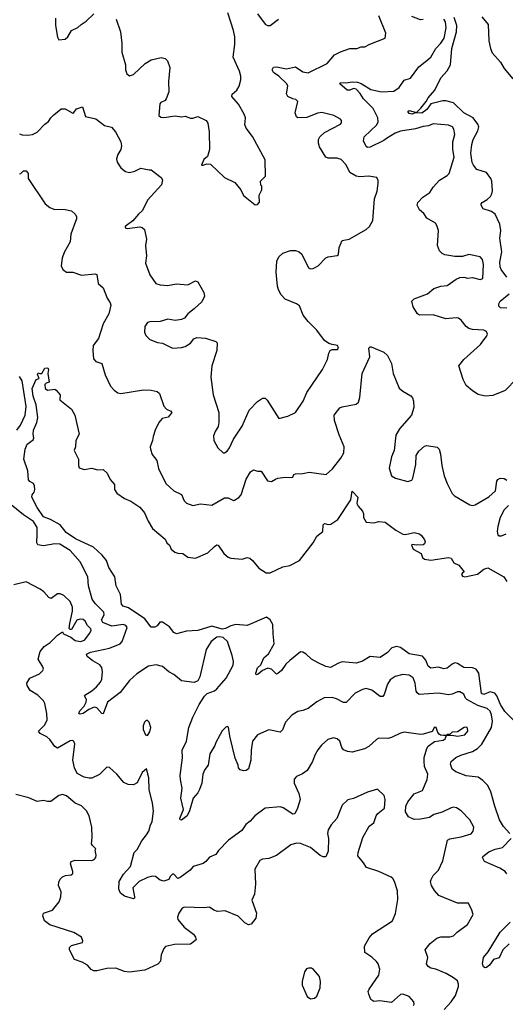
# Model space of a CAD drawing. Extents: x 2133461 to 2293071, y 753526 to 916327.
# Tile 321 of 459: x 2208096 to 2211934, y 891635 to 899422. Entities that reach past the tile are written whole.
import ezdxf

# ---------------------------------------------------------------- set-up
doc = ezdxf.new("R2010")
doc.units = 0

msp = doc.modelspace()

# ---------------------------------------------------------------- linework, layer by layer
at = {"layer": '0CON10XD'}
for points in [[(2208378, 899435), (2208380, 899375), (2208393.9, 899283.9), (2208405, 899262.5), (2208455, 899267.5), (2208476.7, 899285), (2208504.4, 899335.6), (2208555, 899358.8), (2208581.2, 899385), (2208621.1, 899408.9), (2208683.2, 899466.8)], [(2208858.8, 899425), (2208892.9, 899325), (2208904, 899236), (2208902, 899165), (2208933.3, 899065), (2208933.3, 899025), (2208943.9, 898993.9), (2208965, 898977.5), (2208995, 898988.8), (2209087.5, 899075), (2209135, 899105.6), (2209215, 899122), (2209245, 899116), (2209265, 899097.5), (2209282.5, 899045), (2209272.7, 898932.7), (2209275, 898852.5), (2209253.8, 898795), (2209245, 898783.8), (2209212.1, 898767.9), (2209204.2, 898755.8), (2209196.7, 898665), (2209211.4, 898651.4), (2209235, 898647.5), (2209325, 898661.4), (2209375, 898654.2), (2209405, 898658), (2209445, 898643.8), (2209465, 898643.3), (2209505, 898656), (2209568.8, 898625), (2209582.3, 898602.3), (2209593.9, 898533.9), (2209595.9, 898394.1), (2209580.7, 898339.3), (2209552.5, 898315), (2209531.7, 898271.7), (2209545, 898270), (2209575, 898282.5), (2209605, 898280), (2209713.8, 898173.8), (2209797.5, 898135), (2209843.3, 898075), (2209865, 898032.5), (2209958.3, 897958.3), (2209975, 897960), (2209991.7, 897978.3), (2209990, 898035), (2210010, 898075), (2210010, 898105), (2210003, 898113), (2210000, 898145), (2210040, 898185), (2210037, 898313), (2209935, 898497.5), (2209886.2, 898565), (2209876.4, 898593.6), (2209878.8, 898615), (2209880, 898645), (2209870, 898675), (2209825, 898753.3), (2209773.8, 898815), (2209776.2, 898833.8), (2209813.3, 898865), (2209831.2, 898895), (2209844, 898945), (2209844, 898975), (2209834.3, 899014.3), (2209784.1, 899124.1), (2209797.3, 899225), (2209796.8, 899286.8), (2209786.9, 899335), (2209740, 899475)], [(2209975, 899468), (2210035, 899386.7), (2210055, 899376.7), (2210075, 899376.7), (2210141.2, 899425)], [(2209473.8, 897136.2), (2209424.2, 897095), (2209397.4, 897062.6), (2209375, 897050), (2209325, 897042.5), (2209266.1, 897053.9), (2209205, 897034), (2209125, 897032), (2209105, 897026), (2209083.8, 896995), (2209081.7, 896951.7), (2209093.8, 896925), (2209125, 896892.5), (2209185, 896870), (2209223.9, 896863.9), (2209305, 896823.3), (2209375, 896829.2), (2209405, 896838.1), (2209445.4, 896864.6), (2209472.6, 896897.4), (2209495, 896907.1), (2209564.2, 896904.2), (2209645.7, 896875.7), (2209655.8, 896865.8), (2209654, 896805), (2209615.8, 896685), (2209608, 896595), (2209624, 896455), (2209669.2, 896315), (2209670.8, 896235), (2209664, 896205), (2209640, 896165), (2209628.6, 896131.4), (2209630.8, 896095), (2209661.2, 896035), (2209705, 895996.7), (2209715, 895996.2), (2209735, 896008.8), (2209755, 896036), (2209786, 896104), (2209854, 896206), (2209910.5, 896335), (2209975, 896402.9), (2210015, 896428), (2210035, 896428), (2210051.7, 896411.7), (2210145, 896267.5), (2210215, 896285.8), (2210276.7, 896315), (2210335.8, 896405), (2210365, 896473.3), (2210488.1, 896655), (2210530, 896735), (2210538.8, 896785), (2210550, 896805), (2210565, 896813.3), (2210607, 896813), (2210617, 896823), (2210607.5, 896845), (2210565, 896853.3), (2210540.3, 896860.3), (2210505, 896884.2), (2210445, 896965.6), (2210376.7, 897035), (2210336, 897086), (2210307.8, 897157.8), (2210285, 897174.2), (2210195, 897211.4), (2210163.1, 897245), (2210140.6, 897285), (2210133.6, 897315), (2210123.6, 897426.4), (2210128.7, 897511.3), (2210144.6, 897545.4), (2210175, 897574.2), (2210235.8, 897595.8), (2210275, 897595.8), (2210305.5, 897585.5), (2210325, 897566.2), (2210379.1, 897459.1), (2210395, 897450.8), (2210415, 897452.9), (2210454.2, 897475), (2210515, 897538.1), (2210535, 897546.7), (2210604.1, 897555.9), (2210615.9, 897564.1), (2210620.7, 897619.3), (2210643.9, 897676.1), (2210700, 897685), (2210835, 897763.3), (2210860, 897785), (2210887.5, 897832.5), (2210900.6, 898005), (2210922.5, 898065), (2210930, 898125), (2210929.3, 898149.3), (2210920, 898175), (2210855, 898184.3), (2210785, 898180), (2210755, 898185.5), (2210704.6, 898214.6), (2210675, 898274), (2210637.5, 898315), (2210605, 898325.6), (2210535, 898326.2), (2210515, 898333.3), (2210465.7, 898415.7), (2210457.1, 898445), (2210458.6, 898475), (2210469.2, 898495), (2210505, 898529.2), (2210632.5, 898595), (2210640, 898605), (2210640, 898625), (2210632.5, 898635), (2210580, 898665), (2210485, 898688.9), (2210448.7, 898681.3), (2210365, 898647.5), (2210295, 898646.2), (2210284.3, 898654.3), (2210274.4, 898685), (2210293.8, 898775), (2210279.7, 898789.7), (2210253.8, 898796.2), (2210214, 898815), (2210204.2, 898835.8), (2210214.4, 898895), (2210208.5, 898915), (2210145, 898975.4), (2210101.1, 899005), (2210090.8, 899025), (2210102.4, 899047.6), (2210125, 899050), (2210205, 899034), (2210275, 899049.4), (2210335, 899008.8), (2210375, 899002.5), (2210525.4, 899074.6), (2210585, 899144), (2210632, 899168), (2210705, 899192.9), (2210760, 899195), (2210795, 899207.5), (2210825, 899206.2), (2210862.1, 899227.9), (2210983.3, 899275), (2210990, 899315), (2210933.2, 899453.2)], [(2212025, 896584.3), (2211931.7, 896488.3), (2211835, 896448.6), (2211775, 896443.5), (2211718.9, 896458.9), (2211675, 896485.7), (2211625, 896529.2), (2211600.6, 896575), (2211567.5, 896685), (2211607.5, 896735), (2211737.6, 896852.4), (2211765, 896890), (2211785.8, 896915), (2211793.8, 896935), (2211785.8, 896955.8), (2211765, 896966), (2211675, 896970.9), (2211645, 896980), (2211624.4, 896995), (2211585, 897045.7), (2211565, 897061.4), (2211545, 897064.4), (2211464.3, 897055.7), (2211363.2, 897086.8), (2211255, 897084), (2211238.8, 897095), (2211205, 897150), (2211196.2, 897195), (2211212.5, 897215), (2211320, 897255), (2211370, 897295), (2211425, 897313.3), (2211475, 897320), (2211545, 897370), (2211575, 897383.3), (2211605, 897386.7), (2211635, 897378.8), (2211675, 897382.5), (2211735, 897366.7), (2211757.5, 897375), (2211762.9, 897485), (2211754.2, 897524.2), (2211735, 897546), (2211645, 897566), (2211595, 897550), (2211535, 897548.6), (2211455, 897562.2), (2211435, 897572.9), (2211412.9, 897595), (2211398.9, 897635), (2211406.9, 897755), (2211394.2, 897795), (2211381.7, 897811.7), (2211313.4, 897853.4), (2211289.7, 897889.7), (2211255, 897917.5), (2211236.7, 897955), (2211243.8, 897975), (2211283, 898017), (2211338.8, 898055), (2211365, 898096.7), (2211415, 898153.3), (2211475, 898189.2), (2211489.4, 898205), (2211531.1, 898335), (2211518.5, 898395), (2211520.6, 898455), (2211535.6, 898515), (2211526.8, 898556.8), (2211515.6, 898575.6), (2211485, 898586.9), (2211365, 898596.9), (2211328, 898582), (2211285, 898576.2), (2211225, 898557.9), (2211105, 898540), (2211062.5, 898525), (2210995, 898483.1), (2210975, 898465.8), (2210865, 898412.9), (2210845, 898412), (2210835, 898420), (2210812.9, 898462.9), (2210818, 898495), (2210919.8, 898590.2), (2210930, 898615), (2210926.9, 898645), (2210889.2, 898719.2), (2210812.9, 898795), (2210787.5, 898837.5), (2210755, 898873.3), (2210735, 898878), (2210705, 898864.3), (2210685, 898864.2), (2210627.5, 898915), (2210632.5, 898925), (2210675, 898921.9), (2210725, 898930.6), (2210765, 898928.1), (2210795, 898917.1), (2210870.9, 898870.9), (2210955, 898852.5), (2211053.6, 898856.4), (2211094.4, 898885.6), (2211135.9, 898944.1), (2211185, 898958.8), (2211250.9, 899049.1), (2211315, 899098.6), (2211344.6, 899125.4), (2211384.3, 899195), (2211425, 899236.9), (2211450.7, 899275), (2211467.3, 899357.3), (2211461.3, 899405), (2211447.9, 899425)], [(2211945.3, 897385), (2211900.7, 897445), (2211893, 897467), (2211891.7, 897505), (2211905.7, 897585), (2211890.8, 897695), (2211899.1, 897755), (2211890.9, 897805), (2211854.6, 897884.6), (2211824.6, 897904.6), (2211760, 897925), (2211742.5, 897955), (2211742.5, 897965), (2211752.5, 897975), (2211791.3, 897998.7), (2211816.2, 898023.8), (2211827.8, 898045), (2211831.7, 898068.3), (2211827.1, 898145), (2211819.4, 898165), (2211785, 898214.6), (2211708.2, 898238.2), (2211681.4, 898271.4), (2211673.4, 898293.4), (2211661.7, 898365), (2211669.1, 898435), (2211679.6, 898475), (2211717.5, 898542.5), (2211723.6, 898575), (2211716.7, 898596.7), (2211680, 898645), (2211605.7, 898685.7), (2211523.4, 898763.4), (2211465, 898780.5), (2211439.2, 898780.8), (2211345, 898757.5), (2211315, 898712.5), (2211275, 898682.9), (2211225.6, 898684.4), (2211195, 898673.4), (2211175, 898680.5), (2211163.3, 898695), (2211175, 898702.5), (2211233, 898687), (2211267.6, 898722.4), (2211309.4, 898775), (2211324.4, 898805), (2211377.1, 898865), (2211425, 898962.5), (2211475, 899018.6), (2211501.8, 899065), (2211512.6, 899195), (2211548.9, 899325), (2211552, 899375), (2211530, 899439.9)], [(2211285, 899422.2), (2211265, 899420.5), (2211195, 899446.5)], [(2211747.3, 899445), (2211798.9, 899385), (2211804.6, 899255), (2211816.1, 899195), (2211830.3, 899160.3), (2211896.2, 899086.2), (2211925.7, 899035.7), (2211993.8, 898955)], [(2208095, 898519.4), (2208115, 898511.4), (2208157.7, 898507.7), (2208197.5, 898515), (2208235, 898531.2), (2208296, 898595), (2208324.4, 898615.6), (2208340.8, 898645), (2208365, 898670), (2208425, 898718), (2208455, 898715.7), (2208515, 898683.8), (2208523.3, 898686.7), (2208545, 898716.7), (2208591.7, 898731.7), (2208617, 898657), (2208698.3, 898638.3), (2208765, 898583.8), (2208822.3, 898572.3), (2208854.2, 898535), (2208894.3, 898455), (2208901.1, 898425), (2208895.4, 898394.6), (2208872.5, 898355), (2208862.4, 898322.4), (2208865.8, 898295), (2208895, 898250), (2208932.5, 898222.5), (2208965, 898214), (2209005.5, 898224.5), (2209053, 898247), (2209120, 898235), (2209135, 898233.3), (2209214.3, 898174.3), (2209224.1, 898154.1), (2209216, 898115), (2209107.1, 897995), (2209067.7, 897912.3), (2209034.2, 897885), (2208989.5, 897830.5), (2208940, 897795), (2208930, 897785), (2208930, 897775), (2208945, 897770), (2209045, 897783.8), (2209065, 897778.8), (2209081.2, 897761.2), (2209098.6, 897685), (2209090.6, 897635), (2209099.4, 897555), (2209090, 897495), (2209124, 897405), (2209173.3, 897335), (2209205, 897324.4), (2209265, 897319.5), (2209335, 897332.2), (2209425, 897326.2), (2209485, 897357.5), (2209505, 897347.5), (2209551.2, 897265), (2209556, 897235), (2209535, 897191.2), (2209473.8, 897136.2)], [(2208095, 898204), (2208105, 898206), (2208125, 898225.5), (2208147.4, 898227.4), (2208162.5, 898205), (2208162, 898165), (2208296.2, 897965), (2208335, 897936), (2208365, 897924), (2208455, 897922), (2208505, 897910), (2208534.6, 897885), (2208545.5, 897865), (2208544.4, 897845.6), (2208498.9, 897725), (2208494.6, 897665), (2208448.3, 897581.7), (2208431.9, 897535)], [(2208431.9, 897535), (2208424.4, 897474.4), (2208435.9, 897445.9), (2208465, 897423.8), (2208515, 897426.2), (2208585, 897402), (2208691.2, 897411.2), (2208705, 897407.5), (2208716.7, 897335), (2208755, 897302.5), (2208788.3, 897218.3), (2208811.7, 897181.7), (2208816.2, 897165), (2208800.8, 897095), (2208754.6, 897015.4), (2208719.3, 896900.7), (2208675.7, 896845), (2208672.9, 896805), (2208680.5, 896740.5), (2208697.7, 896717.7), (2208745, 896702.5), (2208772.3, 896612.3), (2208814.2, 896524.2), (2208842.7, 896492.7), (2208871.7, 896471.7), (2208895, 896464.2), (2209075.8, 896495.8), (2209135, 896492.5), (2209182, 896482), (2209200, 896465), (2209235.8, 896365.8), (2209255, 896341.2), (2209290, 896325), (2209297.5, 896315), (2209270.5, 896279.5), (2209223, 896267), (2209196.7, 896235), (2209166.7, 896175), (2209150, 896125), (2209146.7, 896095), (2209126.7, 896045), (2209128.8, 896025), (2209144.3, 895984.3), (2209179.2, 895935), (2209193.4, 895873.4), (2209252, 895755), (2209314.5, 895694.5), (2209375.6, 895665.6), (2209395.9, 895615.9), (2209415, 895598.8), (2209465, 895578.8), (2209525, 895592.5), (2209615, 895582.5), (2209715, 895639.4), (2209745, 895640), (2209785, 895618.8), (2209795, 895621.2), (2209827.9, 895642.1), (2209847.5, 895665), (2209885, 895787.5), (2209920, 895845), (2209945, 895862.5), (2209975, 895852.5), (2210005, 895852.5), (2210055, 895773.8), (2210085, 895770.8), (2210117.5, 895787.5), (2210135, 895796.7), (2210195, 895804.5), (2210245, 895800), (2210255.7, 895804.3), (2210264, 895825), (2210275, 895829.4), (2210335, 895832.5), (2210385, 895843.1), (2210517.5, 895825), (2210569.3, 895870.7), (2210635.4, 895954.6), (2210657.8, 895995), (2210660.6, 896045), (2210619.7, 896139.7), (2210585, 896252.5), (2210580.8, 896295), (2210625, 896351.2), (2210645, 896360), (2210755, 896380), (2210772.6, 896397.4), (2210783.8, 896435), (2210803.8, 896625), (2210863.1, 896755), (2210856.1, 896823.9), (2210865, 896833.3), (2210875, 896833.8), (2210922.9, 896812.9), (2210975, 896791.2), (2211003.3, 896765), (2211035, 896702.5), (2211048.6, 896625), (2211095, 896506.7), (2211123, 896483), (2211187.4, 896447.4), (2211201.3, 896431.3), (2211209.4, 896405), (2211210, 896355), (2211192.5, 896295), (2211096.9, 896185), (2211070, 896135), (2211054.4, 896015), (2211033.6, 895965), (2211015.9, 895875.9), (2211033.8, 895815), (2211065, 895796), (2211165, 895770), (2211195, 895780), (2211203.8, 895795), (2211226.4, 895903.6), (2211230.8, 895975), (2211249.7, 896010.3), (2211295, 896048.8), (2211315, 896054), (2211395, 896041.2), (2211410.8, 896025), (2211420.6, 895985), (2211431.9, 895895), (2211451.9, 895815), (2211475, 895753.3), (2211515, 895673.8), (2211533.3, 895655), (2211655, 895584.2), (2211675, 895580), (2211695, 895584.4), (2211805, 895647.5), (2211856, 895695), (2211867, 895773), (2211875, 895786.2), (2211894.2, 895795.8), (2211925, 895793.8), (2211945, 895781.2)], [(2211945, 897140), (2211895, 897142.5), (2211882, 897155), (2211882.5, 897175), (2211893.8, 897196.2), (2211965.3, 897254.7)], [(2212015, 893866.1), (2211931.3, 893951.3), (2211897.1, 894005), (2211868.1, 894075), (2211850.8, 894095), (2211815, 894107.4), (2211765, 894084.3), (2211745, 894093.8), (2211726, 894255), (2211705, 894286.3), (2211675, 894297), (2211607.4, 894297.4), (2211555, 894330), (2211535, 894334.6), (2211515, 894326.2), (2211475, 894292.3), (2211449.1, 894289.1), (2211405, 894301.5), (2211345, 894293.5), (2211325, 894308.6), (2211305.7, 894355.7), (2211278.7, 894388.7), (2211175, 894407.3), (2211105, 894456.2), (2211075, 894465.6), (2211036.8, 894453.2), (2211002, 894418), (2210945, 894377.1), (2210865, 894385.7), (2210805, 894349.1), (2210755, 894333.5), (2210645, 894342.7), (2210616.4, 894333.6), (2210551.7, 894298.3), (2210515, 894305.7), (2210454.4, 894334.4), (2210403.2, 894363.2), (2210360, 894405), (2210335, 894419.2), (2210315, 894422), (2210230, 894355), (2210200, 894325), (2210166.2, 894275), (2210135, 894250), (2210125, 894246.2), (2210085.5, 894285.5), (2210057.7, 894292.3), (2210015, 894276), (2209980, 894245), (2209965, 894240), (2209962.9, 894252.9), (2209974.6, 894295), (2210000.9, 894319.1), (2210026.2, 894375), (2210062.5, 894407.5), (2210107.7, 894485), (2210098.5, 894565), (2210097.8, 894637.8), (2210075, 894676), (2210045.9, 894695.9), (2209895, 894629.5), (2209805, 894638.5), (2209765, 894627.1), (2209723.8, 894606.2), (2209695, 894601.4), (2209615, 894625.7), (2209505, 894590.8), (2209413.5, 894586.5), (2209335, 894564.3), (2209314.6, 894574.6), (2209279.1, 894619.1), (2209225, 894656), (2209204, 894656), (2209182.9, 894627.1), (2209165, 894617.1), (2209135, 894617.5), (2209085, 894683.8), (2208955, 894770), (2208913.9, 894783.9), (2208900.6, 894800.6), (2208892.5, 894875), (2208858, 894945), (2208846.9, 895015), (2208800.6, 895090.6), (2208781.2, 895145), (2208746.6, 895186.6), (2208680.3, 895250.3), (2208537.5, 895315), (2208464.4, 895365), (2208415, 895427.5), (2208339.1, 895469.1), (2208285, 895490.4), (2208235, 895564.2), (2208191.4, 895645), (2208193.8, 895665), (2208210, 895685), (2208216.2, 895705), (2208213.8, 895735), (2208203.9, 895753.9), (2208175, 895770), (2208165, 895782.5), (2208160.5, 895855), (2208129.2, 895945), (2208138.1, 896025), (2208155.7, 896064.3), (2208201.2, 896098.8), (2208206.7, 896115), (2208201.4, 896145), (2208204.5, 896175), (2208231.1, 896235), (2208240.5, 896275), (2208227.1, 896377.1), (2208202.1, 896445), (2208195.5, 896505), (2208225, 896576.7), (2208250, 896585), (2208237.5, 896615), (2208241.7, 896628.3), (2208255, 896622.5), (2208270, 896625), (2208293.8, 896666.2), (2208317.5, 896667.5), (2208322.5, 896655), (2208318, 896625), (2208330, 896555), (2208305, 896547.5), (2208293.9, 896536.1), (2208297.5, 896505), (2208317, 896493), (2208375, 896500), (2208385, 896492.5), (2208416.2, 896455), (2208412.5, 896415), (2208505, 896342.9), (2208530.5, 896295), (2208566.7, 896145), (2208540, 896095), (2208538, 896045), (2208526.7, 896015), (2208562, 895945), (2208560, 895895), (2208566.4, 895876.4), (2208605, 895863.8), (2208665, 895874), (2208711.9, 895861.9)], [(2208073.9, 896175), (2208102.9, 896215), (2208138.4, 896295), (2208146.5, 896363.5), (2208115.3, 896565), (2208095, 896600)], [(2208711.9, 895861.9), (2208755, 895864), (2208787.5, 895835), (2208810.8, 895785), (2208846, 895745), (2208846, 895705), (2208865, 895678), (2208924.5, 895634.5), (2208974.4, 895614.4), (2209045, 895566.2), (2209082.3, 895522.3), (2209110.8, 895455), (2209145, 895397.5), (2209245, 895313.3), (2209260, 895285), (2209280, 895265), (2209293.3, 895235), (2209321.7, 895211.7), (2209345, 895202.9), (2209385, 895199.2), (2209425, 895172), (2209485, 895164.2), (2209583.3, 895205), (2209635, 895256), (2209655, 895267.5), (2209665, 895266), (2209709.8, 895199.8), (2209745, 895172.2), (2209765, 895164.4), (2209854.2, 895155.8), (2209895, 895168), (2209915, 895162.5), (2209936, 895145), (2209985, 895084), (2210045, 895046.2), (2210075, 895046.2), (2210175, 895094.4), (2210230, 895105), (2210306.2, 895145), (2210416.7, 895285), (2210445, 895337.5), (2210492.5, 895375), (2210495, 895427.5), (2210505, 895436.2), (2210535, 895429.2), (2210555, 895431.4), (2210611.3, 895468.7), (2210713.1, 895625), (2210725, 895692.5), (2210768.8, 895645), (2210760.8, 895595), (2210770, 895575), (2210806.2, 895535), (2210813.8, 895515), (2210812.5, 895485), (2210835, 895447.5), (2210895, 895443.3), (2210935, 895452.5), (2210985, 895447.5), (2211070, 895385), (2211125, 895352.9), (2211145, 895350.8), (2211215, 895365.7), (2211255.6, 895355.6), (2211272.3, 895342.3), (2211295, 895307.5), (2211300, 895295), (2211295, 895277.5), (2211285, 895270), (2211235, 895265.6), (2211198.8, 895271.2), (2211192, 895265), (2211206, 895235), (2211269.2, 895199.2), (2211279.3, 895169.3), (2211296.1, 895156.1), (2211345, 895147.5), (2211485, 895169.2), (2211505, 895163.8), (2211527.3, 895127.3), (2211566.7, 895106.7), (2211610, 895055), (2211595, 895046.7), (2211588.8, 895035), (2211595, 895020), (2211615, 895016.7), (2211715, 895036.2), (2211765, 895076), (2211795, 895085.7), (2211922.5, 895015), (2211945, 894977.5)], [(2211970.8, 892985), (2211921.1, 893041.1), (2211889.4, 893095), (2211851.8, 893201.8), (2211820, 893315), (2211795, 893365.7), (2211757.5, 893405), (2211720, 893430), (2211625, 893442.2), (2211543.6, 893473.6), (2211515.4, 893495.4), (2211500, 893535), (2211507.5, 893555), (2211543.7, 893586.3), (2211583.5, 893606.5), (2211675.6, 893634.4), (2211713.1, 893656.9), (2211747.9, 893692.1), (2211824.5, 893825), (2211832.1, 893875), (2211825.4, 893925), (2211814.1, 893954.1), (2211790.8, 893975), (2211718.1, 893998.1), (2211630.8, 894045), (2211620, 894055), (2211605, 894088.8), (2211575, 894105.8), (2211555, 894105.8), (2211515, 894086.7), (2211485, 894082.7), (2211405, 894095.6), (2211253.9, 894086.1), (2211237.1, 894097.1), (2211230.2, 894110.2), (2211221.8, 894175), (2211205.9, 894215.9), (2211175, 894238.2), (2211125, 894244.5), (2211062.7, 894227.3), (2211025, 894200), (2211003.4, 894166.6), (2210976.1, 894083.9), (2210965, 894068), (2210945, 894068.8), (2210878.6, 894118.6), (2210835, 894131.4), (2210805, 894124.4), (2210748, 894095), (2210675, 894021.2), (2210655, 894022), (2210600.7, 894050.7), (2210565, 894061.9), (2210502, 894058), (2210445, 894026.9), (2210376, 893975), (2210335, 893958.9), (2210295, 893951.4), (2210247.6, 893922.4), (2210197.8, 893865), (2210174.4, 893805.6), (2210155, 893788), (2210065, 893806), (2209974.6, 893765.4), (2209936.9, 893715), (2209925.6, 893645), (2209921.9, 893565), (2209905, 893497.5), (2209885, 893483.3), (2209865, 893481.2), (2209839.5, 893489.5), (2209826.2, 893505), (2209823.8, 893525), (2209800.3, 893580.3), (2209758, 893755), (2209747, 893827), (2209735, 893832.5), (2209725, 893827.5), (2209695, 893797.5), (2209646.7, 893705), (2209639.5, 893680.5), (2209599.2, 893615), (2209585.7, 893525), (2209558.8, 893491.2), (2209543.8, 893455), (2209534.6, 893385), (2209517.3, 893332.7), (2209503.3, 893306.7), (2209467.1, 893265), (2209438.6, 893165), (2209418.6, 893125), (2209375, 893091.2), (2209365, 893093.3), (2209362.5, 893105), (2209391.4, 893175), (2209370, 893265), (2209380, 893345), (2209366.4, 893413.6), (2209364.3, 893445), (2209383.5, 893585), (2209380.6, 893645), (2209414.5, 893715), (2209433.9, 893825), (2209463.5, 893905), (2209513.4, 894006.6), (2209557.1, 894072.9), (2209578.1, 894091.9), (2209635, 894113.8), (2209655, 894129.4), (2209726.9, 894215), (2209783, 894317), (2209785.7, 894345.7), (2209776.1, 894393.9), (2209737.1, 894505), (2209704.2, 894535), (2209675, 894541.4), (2209655, 894537.8), (2209608.2, 894505), (2209568.8, 894441.2), (2209519.2, 894225), (2209505, 894193.3), (2209475, 894181.2), (2209375, 894194), (2209314.5, 894244.5), (2209275.5, 894265.5), (2209225, 894305.7), (2209175, 894320), (2209115, 894309.5), (2209021.7, 894248.3), (2208964.7, 894195.3), (2208889.9, 894100.1), (2208789.6, 894025), (2208755, 893933.3), (2208745, 893934), (2208705, 893980), (2208685, 893983.8), (2208642.8, 893967.2), (2208598.9, 893935), (2208575, 893929.1), (2208564.5, 893934.5), (2208570.3, 893955), (2208605, 893993.1), (2208622.2, 894025), (2208623.1, 894045), (2208607.5, 894075), (2208610, 894080), (2208666.3, 894113.7), (2208703.8, 894146.2), (2208735, 894182), (2208744.4, 894205), (2208751.4, 894265), (2208745, 894297.5), (2208728.8, 894318.8), (2208675, 894351.2), (2208630, 894385), (2208623.3, 894405), (2208655, 894420), (2208805, 894450.2), (2208891.3, 894485), (2208905.7, 894505), (2208946, 894615), (2208935, 894630.3), (2208915, 894639.8), (2208825, 894626.1), (2208752.9, 894655), (2208742.9, 894675), (2208763.6, 894715), (2208761.5, 894735), (2208693.6, 894805), (2208669.4, 894839.4), (2208640.9, 894945), (2208635.4, 895015.4), (2208574.4, 895135), (2208495, 895222.7), (2208413.1, 895273.1), (2208375, 895277.4), (2208285, 895259.6), (2208239.5, 895269.5), (2208231.2, 895285), (2208234.3, 895355), (2208234.5, 895405), (2208205, 895453.5), (2208125.9, 895505.9), (2208014.2, 895595)], [(2211959.8, 895580.2), (2211925.7, 895545), (2211894.4, 895485), (2211875.7, 895415), (2211870.8, 895375), (2211875, 895347.5), (2211885, 895338.8), (2211905, 895338.6), (2211942, 895355)], [(2211451.5, 891595), (2211506.2, 891655), (2211540, 891705), (2211563.3, 891775), (2211564.3, 891795), (2211555, 891821.2), (2211525.5, 891845.5), (2211467.8, 891877.8), (2211385, 891912.1), (2211345, 891921.5), (2211323.1, 891935), (2211311.4, 891955), (2211321.4, 892005), (2211302, 892065), (2211341.4, 892115), (2211392.4, 892157.6), (2211425, 892167.9), (2211495, 892168.9), (2211525, 892175.6), (2211554.4, 892205.6), (2211636.2, 892265), (2211680, 892345), (2211670.5, 892380.5), (2211643.6, 892433.6), (2211555, 892434.4), (2211408, 892495), (2211373.3, 892535), (2211350, 892575), (2211343.3, 892605), (2211347, 892623), (2211365, 892652.5), (2211405, 892696.7), (2211439.7, 892770.3), (2211477.7, 892932.3), (2211495.9, 892944.1), (2211585, 892959.4), (2211665, 892983.8), (2211681.2, 893005), (2211685.7, 893035), (2211655, 893093.3), (2211585, 893166.2), (2211548.8, 893188.8), (2211525, 893193.8), (2211505, 893190), (2211435, 893154.2), (2211370, 893135), (2211335, 893112.9), (2211265, 893098.1), (2211215, 893096.7), (2211168.8, 893118.8), (2211146.2, 893156.2), (2211148.6, 893201.4), (2211164.4, 893235), (2211215, 893299.4), (2211279.4, 893325), (2211317.4, 893412.6), (2211321.6, 893455), (2211296.7, 893515), (2211292.6, 893557.4), (2211293.9, 893586.1), (2211312.7, 893657.3), (2211325, 893676.7), (2211375, 893712.5), (2211442.5, 893725), (2211457.5, 893735), (2211470, 893760), (2211515, 893762.5), (2211555, 893756.7), (2211615, 893766.7), (2211638, 893795), (2211635, 893820), (2211626.1, 893826.1), (2211610, 893825), (2211555, 893790), (2211515, 893786.7), (2211495, 893770), (2211475, 893770), (2211470, 893760), (2211445, 893760), (2211423, 893763), (2211411.7, 893771.7), (2211400, 893785), (2211387.5, 893825), (2211375, 893827.5), (2211357, 893793), (2211285, 893772), (2211265, 893768), (2211135, 893786), (2211105, 893778.6), (2211034.6, 893745.4), (2211005, 893737.5), (2210935, 893739.4), (2210915, 893729.2), (2210856, 893675), (2210822, 893655), (2210725, 893629.6), (2210686.7, 893635), (2210655, 893648), (2210642, 893665), (2210626, 893715), (2210605.7, 893735.7), (2210575, 893741.2), (2210531.7, 893728.3), (2210481.2, 893685), (2210453.4, 893646.6), (2210428.1, 893605), (2210410, 893555), (2210367.1, 893485), (2210332.4, 893457.6), (2210283.3, 893436.7), (2210266, 893415), (2210264.2, 893385), (2210302.3, 893302.3), (2210312.9, 893255), (2210292.7, 893185), (2210269.7, 893140.3), (2210255, 893138), (2210178.5, 893188.5), (2210155, 893197.8), (2210035, 893185.6), (2209955.4, 893124.6), (2209917.6, 893082.4), (2209882.4, 893057.6), (2209850.5, 893009.5), (2209747.3, 892932.7), (2209668.3, 892851.7), (2209645, 892818.8), (2209595, 892798.9), (2209566.6, 892763.4), (2209545, 892748.2), (2209466.4, 892723.6), (2209443.9, 892696.1), (2209365, 892636.7), (2209345, 892630), (2209315, 892663.8), (2209305, 892664), (2209284.2, 892645.8), (2209275, 892622.5), (2209235, 892607.5), (2209205, 892617.5), (2209170, 892645), (2209145, 892648), (2209105, 892638.4), (2209039.6, 892605), (2208991.1, 892555), (2209003.6, 892485), (2209002.5, 892475), (2208995, 892470), (2208925, 892489.6), (2208892.6, 892512.6), (2208880.3, 892545), (2208881.8, 892605), (2208917.1, 892665), (2208972.9, 892725), (2209000.8, 892835), (2209025, 892860), (2209061.2, 892928.8), (2209097.5, 892975), (2209117.5, 893005), (2209130, 893055), (2209142.7, 893077.3), (2209152.5, 893165), (2209146.7, 893225), (2209120, 893335), (2209117.3, 893427.3), (2209098.3, 893498.3), (2209065, 893467.5), (2209025, 893386.7), (2208995, 893371.2), (2208953.9, 893373.9), (2208919.5, 893389.5), (2208864, 893455), (2208805, 893508.8), (2208785, 893510), (2208727.6, 893452.4), (2208665, 893424.5), (2208645, 893422.1), (2208605, 893432.5), (2208550.9, 893460.9), (2208528.6, 893505), (2208515.6, 893565.6), (2208532.9, 893695), (2208524.4, 893714.4), (2208515, 893720), (2208495, 893717.8), (2208395, 893660.8), (2208375, 893672.9), (2208335, 893728.9), (2208311.1, 893751.1), (2208257.8, 893777.8), (2208244, 893795), (2208294.5, 893845.5), (2208314.2, 893885), (2208311.4, 893935), (2208294.6, 894014.6), (2208284.2, 894035), (2208240.2, 894080.2), (2208177.6, 894117.6), (2208153.8, 894155), (2208151.2, 894175), (2208176.2, 894215), (2208251.3, 894248.7), (2208280, 894275), (2208284, 894285), (2208279.2, 894305), (2208241.4, 894365), (2208257.5, 894425), (2208289.2, 894465), (2208336.2, 894495), (2208394.5, 894555.5), (2208435, 894580), (2208443.3, 894565), (2208499.6, 894539.6), (2208535, 894511.2), (2208575.4, 894504.6), (2208608, 894515), (2208650.6, 894569.4), (2208661.1, 894595), (2208657.8, 894605), (2208631.5, 894631.5), (2208613.2, 894665), (2208597.5, 894677.5), (2208575, 894680.7), (2208547.9, 894672.1), (2208505, 894598.8), (2208495, 894598.8), (2208487.7, 894607.7), (2208492.9, 894647.1), (2208513.8, 894745), (2208512.3, 894775), (2208495, 894820.6), (2208445, 894867.8), (2208415, 894881.4), (2208395, 894881.4), (2208345, 894843.8), (2208325, 894853.3), (2208287.7, 894897.7), (2208258.8, 894918.8), (2208147.5, 894975), (2208048.7, 894951.3)], [(2209105, 893760), (2209125, 893790), (2209132.5, 893825), (2209120, 893865), (2209105, 893880), (2209095, 893880), (2209083, 893867), (2209073, 893837), (2209073, 893807), (2209090, 893765), (2209105, 893760)], [(2211208.8, 891625), (2211213.3, 891635), (2211210, 891655), (2211175, 891696.7), (2211125, 891716.2), (2211105, 891713.8), (2211035, 891648), (2210942.3, 891662.3), (2210895, 891656.7), (2210871.7, 891671.7), (2210856.4, 891716.4), (2210851.2, 891735), (2210858, 891755), (2210934, 891865), (2210941.7, 891911.7), (2210928, 891955), (2210915, 891973.8), (2210878.3, 892008.3), (2210824, 892045), (2210822.5, 892095), (2210858.3, 892161.7), (2210885, 892191.4), (2211043.3, 892295), (2211066.1, 892353.9), (2211084, 892465), (2211082.7, 892532.7), (2211059.2, 892605), (2211045, 892628.8), (2211031.2, 892641.2), (2210935.6, 892685.6), (2210835.9, 892715.9), (2210813.3, 892755), (2210768.8, 892808.8), (2210770, 892835), (2210808, 892955), (2210857, 893043), (2210895, 893071.2), (2210913.1, 893125), (2210926.2, 893143.8), (2210979.4, 893185), (2210984.2, 893255), (2210977.1, 893287.1), (2210925, 893337.5), (2210845, 893313.3), (2210735, 893262.5), (2210688.3, 893251.7), (2210645, 893210), (2210602.5, 893105), (2210556.7, 893055), (2210534.1, 893015.9), (2210528.8, 892985), (2210536.2, 892945), (2210533.6, 892846.4), (2210515, 892802.5), (2210495, 892802.5), (2210471.7, 892811.7), (2210395, 892874), (2210315, 892905.8), (2210285, 892910), (2210240, 892895), (2210125, 892811.2), (2210065, 892789.2), (2210015, 892782), (2209995, 892773.3), (2209954.1, 892704.1), (2209959.4, 892585), (2209950.6, 892505), (2209930.9, 892459.1), (2209967.8, 892355), (2209963.4, 892316.6), (2209925, 892270), (2209905, 892264.4), (2209875, 892278.1), (2209822.1, 892332.1), (2209720, 892375), (2209659.7, 892369.7), (2209629.4, 892379.4), (2209595, 892402), (2209555, 892397.8), (2209395, 892402.9), (2209381.4, 892395), (2209352.9, 892355), (2209343.6, 892323.6), (2209346.7, 892305), (2209396.1, 892246.1), (2209469.5, 892189.5), (2209486.7, 892165), (2209490, 892145), (2209445, 892110), (2209318.3, 892108.3), (2209247.7, 892092.3), (2209235, 892077.5), (2209215, 892027.5), (2209208.1, 891975), (2209187.6, 891952.4), (2209085, 891905.8), (2208965, 891889.4), (2208925, 891893.1), (2208855, 891920), (2208785, 891918), (2208705, 891900), (2208680.7, 891900.7), (2208660.7, 891910.7), (2208632.5, 891945), (2208589.1, 891969.1), (2208530, 891990), (2208489.2, 892065), (2208490, 892085), (2208505, 892101.2), (2208592.5, 892125), (2208596.1, 892136.1), (2208583.3, 892165), (2208525, 892202), (2208335, 892264.2), (2208293.3, 892295), (2208278.8, 892335), (2208284.3, 892355.7), (2208355, 892380), (2208407.1, 892445), (2208422, 892485), (2208423.9, 892523.9), (2208403.8, 892575), (2208405, 892600), (2208416.4, 892623.6), (2208435, 892642.5), (2208457, 892653), (2208501.7, 892658.3), (2208515, 892670), (2208516.7, 892685), (2208497.5, 892745), (2208502.5, 892765), (2208535, 892776), (2208665, 892772.5), (2208685, 892780), (2208696.7, 892795), (2208700, 892815), (2208692.5, 892855), (2208697.5, 892865), (2208670.5, 892890.5), (2208663.8, 892905), (2208668.8, 892955), (2208666.2, 893035), (2208646.2, 893125), (2208623.3, 893165), (2208583.3, 893205), (2208535, 893226.2), (2208465, 893282.5), (2208435, 893293.8), (2208405, 893286), (2208341.4, 893238.6), (2208315, 893238.6), (2208285, 893247.5), (2208235, 893240), (2208167.2, 893267.2), (2208065, 893292.9)], [(2211947.3, 892667.3), (2211932, 892685), (2211891.4, 892711.4), (2211770, 892765), (2211753.8, 892795), (2211756.2, 892805), (2211805, 892840.9), (2211855, 892861.8), (2211910.8, 892875), (2211980.8, 892945)], [(2211965, 892114.4), (2211914.4, 892065), (2211885, 892001.2), (2211839.5, 891990.5), (2211810, 891945), (2211785, 891925.8), (2211775, 891924.2), (2211762.3, 891932.3), (2211754.5, 891955), (2211761.1, 892005), (2211798.9, 892051.1), (2211892.5, 892205), (2211972.1, 892285)], [(2210395, 891677.5), (2210425, 891682.5), (2210445, 891700), (2210470, 891765), (2210473.3, 891815), (2210466.2, 891855), (2210419.3, 891909.3), (2210401.7, 891921.7), (2210378.3, 891921.7), (2210363.6, 891916.4), (2210348.3, 891891.7), (2210327.5, 891815), (2210327.5, 891785), (2210367, 891697), (2210395, 891677.5)]]:
    msp.add_lwpolyline(points, dxfattribs=at)

doc.saveas('drawing.dxf')
